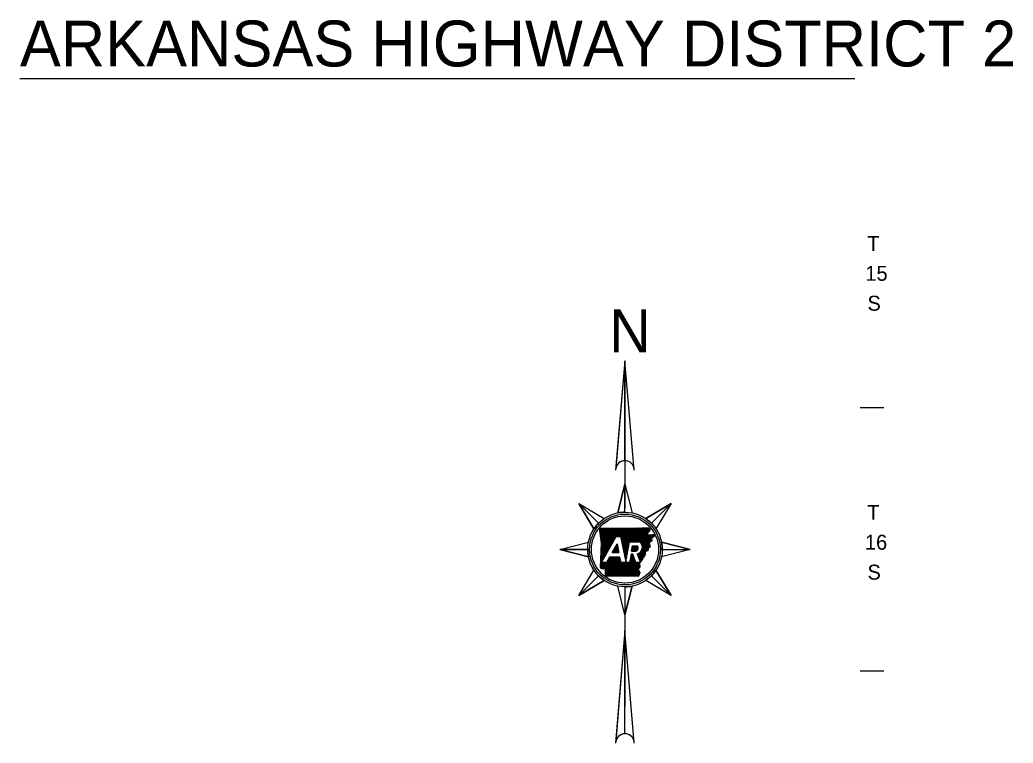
# Model space of a CAD drawing. Extents: x -42408 to 34530, y -43140 to 20491.
# Drawn here: x 1208 to 5192, y -12866 to -9964 of the extents above; entities that cross this region are included whole.
import ezdxf

# ---------------------------------------------------------------- set-up
doc = ezdxf.new("R2010")
doc.units = 0
for name, color, linetype in [('2', 7, 'Continuous'), ('9', 7, 'Continuous'), ('Default', 7, 'Continuous')]:
    doc.layers.add(name, color=color, linetype=linetype)

msp = doc.modelspace()

# ---------------------------------------------------------------- linework, layer by layer
at = {"layer": '2'}
msp.add_line((1207.6, -10199.5), (4556.9, -10199.5), dxfattribs=at)
at = {"layer": '9'}
for p, q in [((3635, -11332.3), (3598.2, -11763.5)), ((3635, -11332.3), (3635, -11922.8)), ((3635, -11732.4), (3635, -11332.3)), ((3598.9, -11755.1), (3602.3, -11751.7)), ((3598.7, -11757.4), (3600.4, -11755.8)), ((3635, -11827), (3605.9, -11942)), ((3635, -11939.1), (3635, -11827)), ((3449.9, -11903.6), (3529.3, -11983)), ((3529.3, -11983), (3449.9, -11903.6)), ((3449.9, -11903.6), (3510.7, -12005.6)), ((3820.1, -11903.6), (3718.2, -11964.4)), ((3740.8, -11983), (3820.1, -11903.6)), ((3740.8, -11983), (3820.1, -11903.6)), ((3533.1, -12004.4), (3534.4, -12003.1)), ((3533.5, -12008.2), (3538.6, -12003.1)), ((3534, -12011.9), (3542.9, -12003.1)), ((3534.5, -12015.7), (3547.1, -12003.1)), ((3535, -12019.5), (3551.3, -12003.1)), ((3535.4, -12023.2), (3555.5, -12003.1)), ((3535.9, -12027), (3559.8, -12003.1)), ((3536.4, -12030.8), (3564, -12003.1)), ((3536.8, -12034.5), (3568.2, -12003.1)), ((3537.3, -12038.3), (3572.5, -12003.1)), ((3537.8, -12042), (3576.7, -12003.1)), ((3538.2, -12045.8), (3580.9, -12003.1)), ((3538.7, -12049.6), (3585.1, -12003.1)), ((3539.2, -12053.3), (3589.4, -12003.1)), ((3539.3, -12095.5), (3631.8, -12003)), ((3539.5, -12091.1), (3627.5, -12003.1)), ((3539.6, -12086.7), (3623.3, -12003.1)), ((3539.6, -12057.1), (3593.6, -12003.1)), ((3539.7, -12082.4), (3619, -12003.1)), ((3539.9, -12078), (3614.8, -12003.1)), ((3540, -12073.6), (3610.6, -12003.1)), ((3540.1, -12060.9), (3597.8, -12003.1)), ((3540.2, -12069.2), (3606.3, -12003.1)), ((3540.3, -12064.9), (3602.1, -12003.1)), ((3602.1, -12036.9), (3636, -12003)), ((3606.4, -12036.9), (3640.2, -12003)), ((3610.6, -12036.9), (3644.5, -12003)), ((3614.8, -12036.9), (3648.8, -12002.9)), ((3617.5, -12038.5), (3653.1, -12002.9)), ((3618.2, -12042), (3657.4, -12002.8)), ((3619, -12045.5), (3661.7, -12002.7)), ((3619.7, -12048.9), (3666, -12002.7)), ((3620.4, -12052.4), (3670.3, -12002.6)), ((3621.2, -12055.9), (3674.6, -12002.5)), ((3621.9, -12059.4), (3678.9, -12002.5)), ((3622.7, -12062.9), (3683.2, -12002.4)), ((3623.4, -12066.4), (3687.5, -12002.3)), ((3624.2, -12069.9), (3691.8, -12002.3)), ((3624.9, -12073.3), (3696.1, -12002.2)), ((3625.7, -12076.8), (3700.4, -12002.1)), ((3626.4, -12080.3), (3704.7, -12002)), ((3627.2, -12083.8), (3709, -12001.9)), ((3656.6, -12058.6), (3713.3, -12001.8)), ((3660.8, -12058.6), (3717.7, -12001.7)), ((3665, -12058.6), (3722, -12001.6)), ((3669.2, -12058.6), (3726.3, -12001.5)), ((3673.5, -12058.6), (3730.7, -12001.4)), ((3677.7, -12058.6), (3731.6, -12004.7)), ((3681.9, -12058.6), (3733.7, -12006.9)), ((3686.2, -12058.6), (3734.2, -12010.6)), ((3690.4, -12058.6), (3724.5, -12024.5)), ((3694.2, -12059), (3723.7, -12029.6)), ((3696.6, -12060.9), (3728.2, -12029.3)), ((3698.6, -12063.1), (3732.6, -12029.1)), ((3700.4, -12065.5), (3737.1, -12028.9)), ((3702, -12068.2), (3741.6, -12028.6)), ((3703.3, -12071.1), (3746, -12028.4)), ((3704.3, -12074.4), (3750, -12028.6)), ((3704.9, -12078), (3752, -12030.9)), ((3538.7, -12113), (3579.7, -12072)), ((3538.9, -12108.6), (3585.2, -12062.3)), ((3539, -12104.2), (3590.7, -12052.5)), ((3539.2, -12099.9), (3596.3, -12042.8)), ((3540.6, -12141.1), (3599.6, -12036.9)), ((3584, -12100.2), (3603.3, -12066.1)), ((3594.8, -12081.2), (3604.4, -12071.5)), ((3599.6, -12036.9), (3617.1, -12036.9)), ((3600.3, -12071.4), (3603.7, -12068)), ((3627.9, -12087.3), (3651.9, -12063.3)), ((3628.7, -12090.8), (3651, -12068.4)), ((3652.7, -12058.6), (3693.7, -12058.6)), ((3686.5, -12113.3), (3733.4, -12066.4)), ((3687.7, -12116.4), (3734.2, -12069.8)), ((3700.3, -12095.3), (3732.6, -12062.9)), ((3704, -12087.4), (3742.4, -12049)), ((3704.9, -12082.2), (3741.9, -12045.2)), ((3737.7, -12057.9), (3742.9, -12052.7)), ((3750.1, -12037), (3754, -12033.1)), ((3896.8, -12088.7), (3781.8, -12059.6)), ((3373.3, -12088.7), (3485.5, -12088.7)), ((3485.5, -12088.7), (3373.3, -12088.7)), ((3373.3, -12088.7), (3488.3, -12117.9)), ((3538.1, -12130.5), (3557.6, -12111.1)), ((3538.3, -12126.1), (3563.1, -12101.3)), ((3538.4, -12121.8), (3568.6, -12091.6)), ((3538.6, -12117.4), (3574.2, -12081.8)), ((3584, -12100.2), (3610.6, -12100.2)), ((3584.2, -12100.2), (3605.9, -12078.5)), ((3588.4, -12100.2), (3606.7, -12082)), ((3589.2, -12090.9), (3605.2, -12075)), ((3592.6, -12100.2), (3607.4, -12085.4)), ((3596.9, -12100.2), (3608.2, -12088.9)), ((3601.1, -12100.2), (3608.9, -12092.4)), ((3605.3, -12100.2), (3609.7, -12095.9)), ((3609.6, -12100.2), (3610.4, -12099.4)), ((3629.4, -12094.3), (3650.1, -12073.5)), ((3630.1, -12097.7), (3649.2, -12078.6)), ((3630.9, -12101.2), (3648.3, -12083.8)), ((3631.6, -12104.7), (3647.5, -12088.9)), ((3632.4, -12108.2), (3646.6, -12094)), ((3633.1, -12111.7), (3645.7, -12099.1)), ((3633.9, -12115.2), (3644.8, -12104.3)), ((3634.6, -12118.6), (3643.9, -12109.4)), ((3657.1, -12121.6), (3667.7, -12111)), ((3658, -12116.4), (3666.4, -12108)), ((3658.9, -12111.3), (3662.2, -12108)), ((3666.6, -12108), (3659.5, -12108)), ((3661.6, -12095.6), (3683.9, -12073.4)), ((3661.6, -12095.6), (3679.2, -12095.6)), ((3662.5, -12090.5), (3679.7, -12073.4)), ((3663.4, -12085.4), (3675.4, -12073.4)), ((3664.3, -12080.3), (3671.2, -12073.4)), ((3665.2, -12075.1), (3667, -12073.4)), ((3665.5, -12073.4), (3684.7, -12073.4)), ((3665.9, -12095.6), (3686.3, -12075.2)), ((3678.8, -12141.1), (3666.6, -12108)), ((3670.1, -12095.6), (3687.7, -12078)), ((3674.3, -12095.6), (3688.5, -12081.5)), ((3678.6, -12095.6), (3688.1, -12086.1)), ((3683.9, -12106.2), (3696.8, -12141.1)), ((3684.2, -12107.1), (3685.5, -12105.8)), ((3685.4, -12110.2), (3693.4, -12102.1)), ((3688.8, -12119.5), (3735, -12073.3)), ((3690, -12122.5), (3735.8, -12076.7)), ((3691.1, -12125.6), (3716.5, -12100.3)), ((3692.2, -12128.7), (3716, -12105)), ((3693.4, -12131.8), (3715.5, -12109.7)), ((3721.3, -12095.4), (3727.3, -12089.5)), ((3784.6, -12088.7), (3896.8, -12088.7)), ((3784.6, -12088.7), (3896.8, -12088.7)), ((3537.2, -12161.1), (3557.1, -12141.1)), ((3537.3, -12156.8), (3552.9, -12141.1)), ((3537.4, -12152.4), (3548.7, -12141.1)), ((3537.6, -12148), (3544.4, -12141.1)), ((3537.7, -12143.6), (3541, -12140.3)), ((3537.9, -12139.3), (3546.5, -12130.6)), ((3538, -12134.9), (3552.1, -12120.8)), ((3538.8, -12163.7), (3583.2, -12119.3)), ((3560.8, -12141.1), (3540.6, -12141.1)), ((3541.3, -12165.4), (3587.5, -12119.3)), ((3544.3, -12166.6), (3591.7, -12119.3)), ((3549.4, -12165.8), (3595.9, -12119.3)), ((3553.7, -12165.8), (3600.2, -12119.3)), ((3557, -12166.7), (3604.4, -12119.3)), ((3557.1, -12175), (3612.9, -12119.3)), ((3557.1, -12170.8), (3608.6, -12119.3)), ((3557.1, -12179.2), (3615.1, -12121.3)), ((3557.1, -12183.4), (3615.8, -12124.7)), ((3557.1, -12187.7), (3616.6, -12128.2)), ((3557.2, -12191.9), (3617.3, -12131.7)), ((3557.2, -12196), (3618.1, -12135.2)), ((3573.2, -12119.3), (3560.8, -12141.1)), ((3561.5, -12196), (3618.8, -12138.7)), ((3565.6, -12132.7), (3579, -12119.3)), ((3565.7, -12196.1), (3620.6, -12141.1)), ((3569.9, -12196.1), (3624.8, -12141.1)), ((3571.1, -12122.9), (3574.8, -12119.3)), ((3614.7, -12119.3), (3573.2, -12119.3)), ((3574.1, -12196.1), (3629.1, -12141.1)), ((3578.4, -12196.1), (3633.3, -12141.1)), ((3582.6, -12196.1), (3637.5, -12141.1)), ((3586.8, -12196.1), (3641.8, -12141.1)), ((3591, -12196.1), (3646, -12141.1)), ((3595.2, -12196.1), (3650.2, -12141.1)), ((3599.5, -12196.1), (3672.2, -12123.3)), ((3603.7, -12196.1), (3673.4, -12126.4)), ((3607.9, -12196.1), (3674.5, -12129.5)), ((3612.1, -12196.1), (3675.7, -12132.6)), ((3616.4, -12196.1), (3676.8, -12135.7)), ((3653.7, -12141.1), (3619.3, -12141.1)), ((3620.6, -12196.1), (3677.9, -12138.8)), ((3624.8, -12196.1), (3679.8, -12141.1)), ((3629, -12196.2), (3684.1, -12141.1)), ((3633.3, -12196.2), (3688.3, -12141.1)), ((3635.4, -12122.1), (3643, -12114.5)), ((3636.1, -12125.6), (3642.1, -12119.6)), ((3636.9, -12129.1), (3641.2, -12124.8)), ((3637.5, -12196.2), (3692.5, -12141.1)), ((3637.6, -12132.6), (3640.3, -12129.9)), ((3638.3, -12136.1), (3639.4, -12135)), ((3641.7, -12196.2), (3693.9, -12143.9)), ((3645.9, -12196.2), (3694.1, -12148)), ((3650.2, -12196.2), (3694.3, -12152)), ((3654.4, -12136.9), (3671.1, -12120.2)), ((3655.3, -12131.8), (3670, -12117.2)), ((3656.2, -12126.7), (3668.8, -12114.1)), ((3696.8, -12141.1), (3678.8, -12141.1)), ((3694.5, -12134.9), (3707.5, -12121.9)), ((3695.7, -12138), (3705.7, -12128)), ((3654.4, -12196.2), (3694.5, -12156.1)), ((3658.6, -12196.2), (3687.6, -12167.2)), ((3662.8, -12196.2), (3688.9, -12170.2)), ((3667.1, -12196.2), (3690.2, -12173.1)), ((3671.3, -12196.2), (3691.5, -12176)), ((3675.5, -12196.2), (3692.8, -12178.9)), ((3679.7, -12196.2), (3693.9, -12182.1)), ((3684, -12196.2), (3692, -12188.2)), ((3820.1, -12273.8), (3759.4, -12171.9)), ((3449.9, -12273.8), (3529.3, -12194.5)), ((3529.3, -12194.5), (3449.9, -12273.8)), ((3449.9, -12273.8), (3551.9, -12213.1)), ((3688.2, -12196.3), (3690.1, -12194.4)), ((3740.8, -12194.5), (3820.1, -12273.8)), ((3740.8, -12194.5), (3820.1, -12273.8)), ((3635, -12350.5), (3664.2, -12235.4)), ((3635, -12238.3), (3635, -12238.3)), ((3635, -12238.3), (3635, -12717.2)), ((3635, -12238.3), (3635, -12350.5)), ((3635, -12413), (3598.1, -12859.4)), ((3635, -12828.1), (3635, -12413))]:
    msp.add_line(p, q, dxfattribs=at)
for points in [[(3672.4, -11769.8), (3635, -11332.3), (3597.6, -11769.8)], [(3605.9, -11942), (3635, -11827), (3664.2, -11942)], [(3510.7, -12005.6), (3449.9, -11903.6), (3551.9, -11964.4)], [(3718.2, -11964.4), (3820.1, -11903.6), (3759.4, -12005.6)], [(3532.9, -12003.1), (3591.3, -12003.1), (3642.5, -12003), (3702.9, -12002.1), (3730.9, -12001.4)], [(3537.1, -12161), (3540.4, -12063.1), (3532.9, -12003.1)], [(3749.3, -12028.3), (3754.3, -12033.5), (3741.7, -12043.9), (3743.1, -12054.3), (3732.3, -12061.5), (3736, -12077.5), (3727.7, -12085.1), (3726.9, -12093.4), (3716.8, -12097), (3715.2, -12112.6), (3708, -12120.4), (3704.4, -12132.1), (3693.8, -12141.8), (3694.6, -12158.9), (3687.5, -12167), (3694, -12181.7), (3689.5, -12196.3)], [(3722.3, -12029.6), (3749.7, -12028.2)], [(3488.3, -12117.9), (3373.3, -12088.7), (3488.3, -12059.6)], [(3603.3, -12066.1), (3610.6, -12100.2)], [(3617.1, -12036.9), (3638.8, -12138.3), (3652.7, -12058.6)], [(3781.8, -12059.6), (3896.8, -12088.7), (3781.8, -12117.9)], [(3659.5, -12108), (3653.7, -12141.1)], [(3661.6, -12095.6), (3665.5, -12073.4)], [(3619.3, -12141.1), (3614.7, -12119.3)], [(3551.9, -12213.1), (3449.9, -12273.8), (3510.7, -12171.9)], [(3689.5, -12196.3), (3557.2, -12196), (3557.1, -12166.8)], [(3759.4, -12171.9), (3820.1, -12273.8), (3718.2, -12213.1)], [(3664.2, -12235.4), (3635, -12350.5), (3605.9, -12235.4)], [(3672.4, -12865.5), (3635, -12413), (3597.6, -12865.5)]]:
    msp.add_lwpolyline(points, dxfattribs=at)
for radius in [149.6, 142.1, 134.6]:
    msp.add_circle((3635, -12088.7), radius, dxfattribs=at)
for centre, radius, start, end in [((3635, -11769.8), 37.4, 0, 180), ((3635, -11769.8), 37.4, 90, 170.2296), ((3635, -12088.7), 149.6, 90, 101.2291), ((3635, -12088.7), 149.6, 135, 146.2291), ((3635, -12088.7), 149.6, 45, 56.2291), ((3678.5, -12080.3), 26.5, 281.8626, 54.8705), ((3635, -12088.7), 149.6, 0, 11.2291), ((3635, -12088.7), 149.6, 180, 191.2291), ((3675, -12082.7), 13.5, 288.1268, 43.8902), ((3635, -12088.7), 149.6, 315, 326.2291), ((3635, -12088.7), 149.6, 225, 236.2291), ((3635, -12088.7), 149.6, 270, 281.2291), ((3635, -12865.5), 37.4, 0, 180), ((3635, -12865.5), 37.4, 90, 170.5511)]:
    msp.add_arc(centre, radius, start, end, dxfattribs=at)
for points in [[(3730.9, -12001.4), (3731.1, -12003), (3731.6, -12003.9), (3731.7, -12005.4), (3732.3, -12006), (3733.4, -12006.7), (3734.3, -12007.7), (3734.5, -12008.9), (3734.2, -12010.2), (3734.2, -12011.6), (3734, -12012.8), (3733.8, -12014), (3732.9, -12014.9), (3732.1, -12015.5), (3731.3, -12016.3), (3730.8, -12017.1), (3729.9, -12017.9), (3728.9, -12018.8), (3728.2, -12019.6), (3727.4, -12020.6), (3727, -12021.8), (3726.2, -12022.6), (3725.6, -12023.3), (3724.7, -12024.3), (3724.3, -12025.2), (3723.4, -12026.3), (3723.3, -12027.4), (3722.7, -12028.3), (3722.7, -12028.4)], [(3557.1, -12166.8), (3557.2, -12166.9), (3556.6, -12166.4), (3555.6, -12166), (3554.6, -12165.9), (3553.2, -12165.7), (3552.1, -12165.6), (3551, -12164.9), (3549.7, -12165.6), (3548.4, -12166.2), (3547.6, -12165.6), (3546.5, -12166), (3545.8, -12165.8), (3544.5, -12166.7), (3543.3, -12166.3), (3542.5, -12166.6), (3541.4, -12166.5), (3541.2, -12165.3), (3540.1, -12165.1), (3539.2, -12164.6), (3538.6, -12163.4), (3538.2, -12162.4), (3537.1, -12161)]]:
    msp.add_spline(points, degree=3, dxfattribs=at)
at = {"layer": 'Default'}
for p, q in [((4673.7, -11519.8), (4578.7, -11519.8)), ((4673.7, -12576.5), (4578.7, -12576.5))]:
    msp.add_line(p, q, dxfattribs=at)

# ---------------------------------------------------------------- texts
at = {"layer": '2'}
for s, height, p in [('ARKANSAS HIGHWAY DISTRICT 2', 184.218, (1207.6, -10150.9)), ('T', 60, (4606.6, -10890.7)), ('15', 60, (4599.3, -11010.7)), ('S', 60, (4607.8, -11130.7)), ('T', 60, (4606.6, -11969.6)), ('16', 60, (4597.6, -12089.6)), ('S', 60, (4607.8, -12209.6))]:
    msp.add_text(s, height=height, dxfattribs=at).set_placement(p)
at = {"layer": '9'}
for s, height, p in [('N', 172.6, (3572, -11298.3)), ('DWB 7-27-17', 2.909, (3625.9, -12225.8))]:
    msp.add_text(s, height=height, dxfattribs=at).set_placement(p)

doc.saveas('drawing.dxf')
